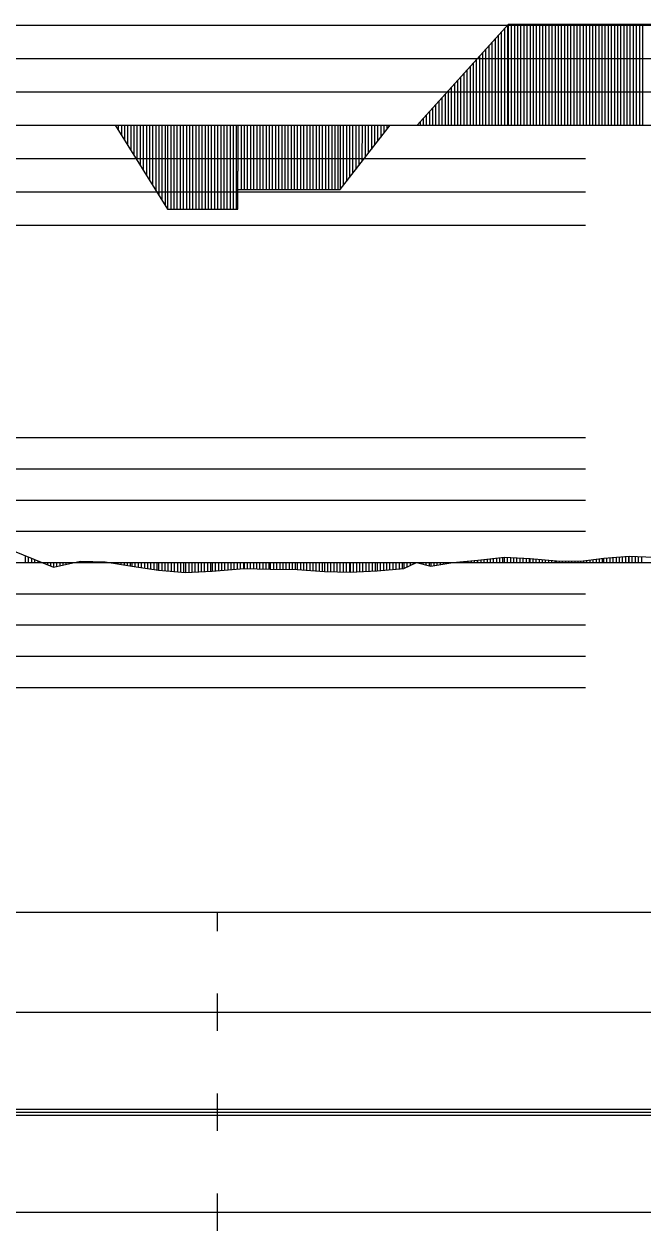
# Model space of a CAD drawing. Extents: x 2 to 10148, y 0 to 380.
# Drawn here: x 2783.1 to 2832.6, y 188.5 to 285.1 of the extents above; entities that cross this region are included whole.
import ezdxf

# ---------------------------------------------------------------- set-up
doc = ezdxf.new("R2010")
doc.units = 0
for name, color, linetype in [('POSUN_CARA', 7, 'Continuous'), ('POSUN_RASTR', 7, 'Continuous'), ('RYCHL_RASTR', 7, 'Continuous'), ('ZRYCHL_CARA', 7, 'Continuous'), ('ZRYCHL_RASTR', 7, 'Continuous')]:
    doc.layers.add(name, color=color, linetype=linetype)

msp = doc.modelspace()

# ---------------------------------------------------------------- linework, layer by layer
at = {"layer": 'POSUN_CARA'}
for p, q in [((2781.452, 243.255), (2785.438, 241.618)), ((2783.202, 242), (2783.202, 242.536)), ((2829.482, 242.345), (2831.509, 242.518)), ((2830.732, 242), (2830.732, 242.451)), ((2830.982, 242), (2830.982, 242.473)), ((2831.232, 242), (2831.232, 242.494)), ((2831.482, 242), (2831.482, 242.515)), ((2831.509, 242.518), (2833.506, 242.417)), ((2831.509, 242), (2831.509, 242.518)), ((2831.759, 242), (2831.759, 242.505)), ((2832.009, 242), (2832.009, 242.492)), ((2832.259, 242), (2832.259, 242.48)), ((2832.509, 242), (2832.509, 242.467)), ((2783.452, 242), (2783.452, 242.434)), ((2783.702, 242), (2783.702, 242.331)), ((2783.952, 242), (2783.952, 242.228)), ((2784.202, 242), (2784.202, 242.126)), ((2784.452, 242), (2784.452, 242.023)), ((2784.702, 242), (2784.702, 241.921)), ((2784.952, 242), (2784.952, 241.818)), ((2785.202, 242), (2785.202, 241.715)), ((2785.438, 241.618), (2787.598, 242.109)), ((2785.438, 242), (2785.438, 241.618)), ((2785.688, 242), (2785.688, 241.675)), ((2785.938, 242), (2785.938, 241.732)), ((2786.188, 242), (2786.188, 241.789)), ((2786.438, 242), (2786.438, 241.845)), ((2786.688, 242), (2786.688, 241.902)), ((2786.938, 242), (2786.938, 241.959)), ((2787.188, 242), (2787.188, 242.015)), ((2787.438, 242), (2787.438, 242.072)), ((2787.598, 242.109), (2789.587, 242.05)), ((2787.598, 242), (2787.598, 242.109)), ((2787.848, 242), (2787.848, 242.101)), ((2788.098, 242), (2788.098, 242.094)), ((2788.348, 242), (2788.348, 242.086)), ((2788.598, 242), (2788.598, 242.079)), ((2788.848, 242), (2788.848, 242.071)), ((2789.098, 242), (2789.098, 242.064)), ((2789.348, 242), (2789.348, 242.057)), ((2789.587, 242.05), (2791.709, 241.706)), ((2789.587, 242), (2789.587, 242.05)), ((2789.837, 242), (2789.837, 242.009)), ((2790.087, 242), (2790.087, 241.969)), ((2790.337, 242), (2790.337, 241.928)), ((2790.587, 242), (2790.587, 241.888)), ((2790.837, 242), (2790.837, 241.847)), ((2791.087, 242), (2791.087, 241.807)), ((2791.337, 242), (2791.337, 241.766)), ((2791.587, 242), (2791.587, 241.726)), ((2791.709, 242), (2791.709, 241.706)), ((2791.709, 241.706), (2793.85, 241.391)), ((2791.959, 242), (2791.959, 241.669)), ((2792.209, 242), (2792.209, 241.632)), ((2792.459, 242), (2792.459, 241.595)), ((2792.709, 242), (2792.709, 241.559)), ((2792.959, 242), (2792.959, 241.522)), ((2793.209, 242), (2793.209, 241.485)), ((2793.459, 242), (2793.459, 241.448)), ((2793.709, 242), (2793.709, 241.411)), ((2793.85, 242), (2793.85, 241.391)), ((2794.1, 242), (2794.1, 241.369)), ((2794.35, 242), (2794.35, 241.348)), ((2794.6, 242), (2794.6, 241.327)), ((2794.85, 242), (2794.85, 241.306)), ((2795.1, 242), (2795.1, 241.285)), ((2795.35, 242), (2795.35, 241.264)), ((2795.6, 242), (2795.6, 241.242)), ((2795.85, 242), (2795.85, 241.221)), ((2796.008, 242), (2796.008, 241.208)), ((2796.258, 242), (2796.258, 241.22)), ((2796.508, 242), (2796.508, 241.232)), ((2796.758, 242), (2796.758, 241.244)), ((2797.008, 242), (2797.008, 241.256)), ((2797.258, 242), (2797.258, 241.268)), ((2797.508, 242), (2797.508, 241.28)), ((2797.758, 242), (2797.758, 241.293)), ((2798.008, 242), (2798.008, 241.305)), ((2798.133, 242), (2798.133, 241.311)), ((2798.133, 241.311), (2800.685, 241.532)), ((2798.383, 242), (2798.383, 241.332)), ((2798.633, 242), (2798.633, 241.354)), ((2798.883, 242), (2798.883, 241.376)), ((2799.133, 242), (2799.133, 241.397)), ((2799.383, 242), (2799.383, 241.419)), ((2799.633, 242), (2799.633, 241.441)), ((2799.883, 242), (2799.883, 241.463)), ((2800.133, 242), (2800.133, 241.484)), ((2800.383, 242), (2800.383, 241.506)), ((2800.633, 242), (2800.633, 241.528)), ((2800.685, 242), (2800.685, 241.532)), ((2800.685, 241.532), (2802.789, 241.463)), ((2800.935, 242), (2800.935, 241.524)), ((2801.185, 242), (2801.185, 241.516)), ((2801.435, 242), (2801.435, 241.507)), ((2801.685, 242), (2801.685, 241.499)), ((2801.935, 242), (2801.935, 241.491)), ((2802.185, 242), (2802.185, 241.482)), ((2802.435, 242), (2802.435, 241.474)), ((2802.685, 242), (2802.685, 241.466)), ((2802.789, 242), (2802.789, 241.463)), ((2803.039, 242), (2803.039, 241.461)), ((2803.289, 242), (2803.289, 241.459)), ((2803.539, 242), (2803.539, 241.457)), ((2803.789, 242), (2803.789, 241.455)), ((2804.039, 242), (2804.039, 241.453)), ((2804.289, 242), (2804.289, 241.451)), ((2804.539, 242), (2804.539, 241.449)), ((2804.789, 242), (2804.789, 241.447)), ((2804.944, 242), (2804.944, 241.446)), ((2805.194, 242), (2805.194, 241.428)), ((2805.444, 242), (2805.444, 241.41)), ((2805.694, 242), (2805.694, 241.392)), ((2805.944, 242), (2805.944, 241.374)), ((2806.194, 242), (2806.194, 241.357)), ((2806.444, 242), (2806.444, 241.339)), ((2806.694, 242), (2806.694, 241.321)), ((2806.944, 242), (2806.944, 241.303)), ((2807.115, 242), (2807.115, 241.291)), ((2807.365, 242), (2807.365, 241.284)), ((2807.615, 242), (2807.615, 241.277)), ((2807.865, 242), (2807.865, 241.271)), ((2808.115, 242), (2808.115, 241.264)), ((2808.365, 242), (2808.365, 241.257)), ((2808.615, 242), (2808.615, 241.251)), ((2808.865, 242), (2808.865, 241.244)), ((2809.115, 242), (2809.115, 241.237)), ((2809.178, 242), (2809.178, 241.236)), ((2809.428, 242), (2809.428, 241.247)), ((2809.678, 242), (2809.678, 241.258)), ((2809.928, 242), (2809.928, 241.269)), ((2810.178, 242), (2810.178, 241.281)), ((2810.428, 242), (2810.428, 241.292)), ((2810.678, 242), (2810.678, 241.303)), ((2810.928, 242), (2810.928, 241.315)), ((2811.178, 242), (2811.178, 241.326)), ((2811.341, 242), (2811.341, 241.333)), ((2811.341, 241.333), (2813.472, 241.53)), ((2811.591, 242), (2811.591, 241.356)), ((2811.841, 242), (2811.841, 241.379)), ((2812.091, 242), (2812.091, 241.402)), ((2812.341, 242), (2812.341, 241.425)), ((2812.591, 242), (2812.591, 241.449)), ((2812.841, 242), (2812.841, 241.472)), ((2813.091, 242), (2813.091, 241.495)), ((2813.341, 242), (2813.341, 241.518)), ((2813.472, 242), (2813.472, 241.53)), ((2813.472, 241.53), (2814.497, 241.998)), ((2813.722, 242), (2813.722, 241.644)), ((2813.972, 242), (2813.972, 241.758)), ((2814.222, 242), (2814.222, 241.873)), ((2814.472, 242), (2814.472, 241.987)), ((2814.497, 242), (2814.497, 241.998)), ((2814.497, 241.998), (2815.626, 241.716)), ((2814.747, 242), (2814.747, 241.936)), ((2814.997, 242), (2814.997, 241.874)), ((2815.247, 242), (2815.247, 241.811)), ((2815.497, 242), (2815.497, 241.749)), ((2815.626, 241.716), (2817.383, 242.008)), ((2815.626, 242), (2815.626, 241.716)), ((2815.876, 242), (2815.876, 241.758)), ((2816.126, 242), (2816.126, 241.799)), ((2816.376, 242), (2816.376, 241.841)), ((2816.626, 242), (2816.626, 241.882)), ((2816.876, 242), (2816.876, 241.924)), ((2817.126, 242), (2817.126, 241.966)), ((2817.376, 242), (2817.376, 242.007)), ((2817.383, 242.008), (2819.41, 242.179)), ((2817.383, 242), (2817.383, 242.008)), ((2817.633, 242), (2817.633, 242.029)), ((2817.883, 242), (2817.883, 242.05)), ((2818.133, 242), (2818.133, 242.071)), ((2818.383, 242), (2818.383, 242.093)), ((2818.633, 242), (2818.633, 242.114)), ((2818.883, 242), (2818.883, 242.135)), ((2819.133, 242), (2819.133, 242.156)), ((2819.383, 242), (2819.383, 242.177)), ((2819.41, 242.179), (2821.529, 242.416)), ((2819.41, 242), (2819.41, 242.179)), ((2819.66, 242), (2819.66, 242.207)), ((2819.91, 242), (2819.91, 242.235)), ((2820.16, 242), (2820.16, 242.263)), ((2820.41, 242), (2820.41, 242.291)), ((2820.66, 242), (2820.66, 242.319)), ((2820.91, 242), (2820.91, 242.347)), ((2821.16, 242), (2821.16, 242.375)), ((2821.41, 242), (2821.41, 242.403)), ((2821.529, 242.416), (2823.575, 242.317)), ((2821.529, 242), (2821.529, 242.416)), ((2821.779, 242), (2821.779, 242.404)), ((2822.029, 242), (2822.029, 242.392)), ((2822.279, 242), (2822.279, 242.38)), ((2822.529, 242), (2822.529, 242.368)), ((2822.779, 242), (2822.779, 242.355)), ((2823.029, 242), (2823.029, 242.343)), ((2823.279, 242), (2823.279, 242.331)), ((2823.529, 242), (2823.529, 242.319)), ((2823.575, 242.317), (2825.682, 242.128)), ((2823.575, 242), (2823.575, 242.317)), ((2823.825, 242), (2823.825, 242.295)), ((2824.075, 242), (2824.075, 242.272)), ((2824.325, 242), (2824.325, 242.25)), ((2824.575, 242), (2824.575, 242.227)), ((2824.825, 242), (2824.825, 242.205)), ((2825.075, 242), (2825.075, 242.182)), ((2825.325, 242), (2825.325, 242.16)), ((2825.575, 242), (2825.575, 242.137)), ((2825.682, 242.128), (2827.631, 242.118)), ((2825.682, 242), (2825.682, 242.128)), ((2825.932, 242), (2825.932, 242.127)), ((2826.182, 242), (2826.182, 242.125)), ((2826.432, 242), (2826.432, 242.124)), ((2826.682, 242), (2826.682, 242.123)), ((2826.932, 242), (2826.932, 242.121)), ((2827.182, 242), (2827.182, 242.12)), ((2827.432, 242), (2827.432, 242.119)), ((2827.631, 242.118), (2829.482, 242.345)), ((2827.631, 242), (2827.631, 242.118)), ((2827.881, 242), (2827.881, 242.148)), ((2828.131, 242), (2828.131, 242.179)), ((2828.381, 242), (2828.381, 242.21)), ((2828.631, 242), (2828.631, 242.24)), ((2828.881, 242), (2828.881, 242.271)), ((2829.131, 242), (2829.131, 242.302)), ((2829.381, 242), (2829.381, 242.332)), ((2829.482, 242), (2829.482, 242.345)), ((2829.732, 242), (2829.732, 242.366)), ((2829.982, 242), (2829.982, 242.387)), ((2830.232, 242), (2830.232, 242.409)), ((2830.482, 242), (2830.482, 242.43)), ((2793.85, 241.391), (2796.008, 241.208)), ((2796.008, 241.208), (2798.133, 241.311)), ((2802.789, 241.463), (2804.944, 241.446)), ((2804.944, 241.446), (2807.115, 241.291)), ((2807.115, 241.291), (2809.178, 241.236)), ((2809.178, 241.236), (2811.341, 241.333))]:
    msp.add_line(p, q, dxfattribs=at)
at = {"layer": 'POSUN_RASTR'}
for p, q in [((2632, 252), (2828, 252)), ((2632, 249.5), (2828, 249.5)), ((2632, 247), (2828, 247)), ((2632, 244.5), (2828, 244.5)), ((2328.7, 242), (3155.543, 242)), ((2632, 239.5), (2828, 239.5)), ((2632, 237), (2828, 237)), ((2632, 234.5), (2828, 234.5)), ((2632, 232), (2828, 232))]:
    msp.add_line(p, q, dxfattribs=at)
at = {"layer": 'RYCHL_RASTR'}
for p, q in [((2328.7, 214), (3155.543, 214)), ((2798.554, 212.5), (2798.554, 214)), ((2798.554, 204.5), (2798.554, 207.5)), ((2328.7, 206), (3155.543, 206)), ((2798.554, 196.5), (2798.554, 199.5)), ((2328.7, 198.25), (3155.543, 198.25)), ((2328.7, 198), (3155.543, 198)), ((2328.7, 197.75), (3155.543, 197.75)), ((2798.554, 188.5), (2798.554, 191.5)), ((2328.7, 190), (3155.543, 190))]:
    msp.add_line(p, q, dxfattribs=at)
at = {"layer": 'ZRYCHL_CARA'}
for p, q in [((2814.549, 277), (2821.849, 285.093)), ((2821.799, 277), (2821.799, 285.038)), ((2821.849, 277), (2821.849, 285.093)), ((2821.849, 285.093), (2835.748, 285.093)), ((2822.099, 277), (2822.099, 285.093)), ((2822.349, 277), (2822.349, 285.093)), ((2822.599, 277), (2822.599, 285.093)), ((2822.849, 277), (2822.849, 285.093)), ((2823.099, 277), (2823.099, 285.093)), ((2823.349, 277), (2823.349, 285.093)), ((2823.599, 277), (2823.599, 285.093)), ((2823.849, 277), (2823.849, 285.093)), ((2824.099, 277), (2824.099, 285.093)), ((2824.349, 277), (2824.349, 285.093)), ((2824.599, 277), (2824.599, 285.093)), ((2824.849, 277), (2824.849, 285.093)), ((2825.099, 277), (2825.099, 285.093)), ((2825.349, 277), (2825.349, 285.093)), ((2825.599, 277), (2825.599, 285.093)), ((2825.849, 277), (2825.849, 285.093)), ((2826.099, 277), (2826.099, 285.093)), ((2826.349, 277), (2826.349, 285.093)), ((2826.599, 277), (2826.599, 285.093)), ((2826.849, 277), (2826.849, 285.093)), ((2827.099, 277), (2827.099, 285.093)), ((2827.349, 277), (2827.349, 285.093)), ((2827.599, 277), (2827.599, 285.093)), ((2827.849, 277), (2827.849, 285.093)), ((2828.099, 277), (2828.099, 285.093)), ((2828.349, 277), (2828.349, 285.093)), ((2828.599, 277), (2828.599, 285.093)), ((2828.849, 277), (2828.849, 285.093)), ((2829.099, 277), (2829.099, 285.093)), ((2829.349, 277), (2829.349, 285.093)), ((2829.599, 277), (2829.599, 285.093)), ((2829.849, 277), (2829.849, 285.093)), ((2830.099, 277), (2830.099, 285.093)), ((2830.349, 277), (2830.349, 285.093)), ((2830.599, 277), (2830.599, 285.093)), ((2830.849, 277), (2830.849, 285.093)), ((2831.099, 277), (2831.099, 285.093)), ((2831.349, 277), (2831.349, 285.093)), ((2831.599, 277), (2831.599, 285.093)), ((2831.849, 277), (2831.849, 285.093)), ((2832.099, 277), (2832.099, 285.093)), ((2832.349, 277), (2832.349, 285.093)), ((2832.599, 277), (2832.599, 285.093)), ((2821.049, 277), (2821.049, 284.206)), ((2821.299, 277), (2821.299, 284.483)), ((2821.549, 277), (2821.549, 284.76)), ((2820.049, 277), (2820.049, 283.098)), ((2820.299, 277), (2820.299, 283.375)), ((2820.549, 277), (2820.549, 283.652)), ((2820.799, 277), (2820.799, 283.929)), ((2819.299, 277), (2819.299, 282.266)), ((2819.549, 277), (2819.549, 282.543)), ((2819.799, 277), (2819.799, 282.82)), ((2818.299, 277), (2818.299, 281.157)), ((2818.549, 277), (2818.549, 281.435)), ((2818.799, 277), (2818.799, 281.712)), ((2819.049, 277), (2819.049, 281.989)), ((2817.549, 277), (2817.549, 280.326)), ((2817.799, 277), (2817.799, 280.603)), ((2818.049, 277), (2818.049, 280.88)), ((2816.549, 277), (2816.549, 279.217)), ((2816.799, 277), (2816.799, 279.494)), ((2817.049, 277), (2817.049, 279.772)), ((2817.299, 277), (2817.299, 280.049)), ((2815.799, 277), (2815.799, 278.386)), ((2816.049, 277), (2816.049, 278.663)), ((2816.299, 277), (2816.299, 278.94)), ((2814.799, 277), (2814.799, 277.277)), ((2815.049, 277), (2815.049, 277.554)), ((2815.299, 277), (2815.299, 277.831)), ((2815.549, 277), (2815.549, 278.109)), ((2328.7, 277), (3155.543, 277)), ((2790.37, 277), (2794.57, 270.28)), ((2790.62, 277), (2790.62, 276.6)), ((2790.87, 277), (2790.87, 276.2)), ((2791.12, 277), (2791.12, 275.8)), ((2791.37, 277), (2791.37, 275.4)), ((2791.62, 277), (2791.62, 275)), ((2791.87, 277), (2791.87, 274.6)), ((2792.12, 277), (2792.12, 274.2)), ((2792.37, 277), (2792.37, 273.8)), ((2792.62, 277), (2792.62, 273.4)), ((2792.87, 277), (2792.87, 273)), ((2793.12, 277), (2793.12, 272.6)), ((2793.37, 277), (2793.37, 272.2)), ((2793.62, 277), (2793.62, 271.8)), ((2793.87, 277), (2793.87, 271.4)), ((2794.12, 277), (2794.12, 271)), ((2794.37, 277), (2794.37, 270.6)), ((2794.57, 277), (2794.57, 270.28)), ((2794.82, 277), (2794.82, 270.28)), ((2795.07, 277), (2795.07, 270.28)), ((2795.32, 277), (2795.32, 270.28)), ((2795.57, 277), (2795.57, 270.28)), ((2795.82, 277), (2795.82, 270.28)), ((2796.07, 277), (2796.07, 270.28)), ((2796.32, 277), (2796.32, 270.28)), ((2796.57, 277), (2796.57, 270.28)), ((2796.82, 277), (2796.82, 270.28)), ((2797.07, 277), (2797.07, 270.28)), ((2797.32, 277), (2797.32, 270.28)), ((2797.57, 277), (2797.57, 270.28)), ((2797.82, 277), (2797.82, 270.28)), ((2798.07, 277), (2798.07, 270.28)), ((2798.32, 277), (2798.32, 270.28)), ((2798.57, 277), (2798.57, 270.28)), ((2798.82, 277), (2798.82, 270.28)), ((2799.07, 277), (2799.07, 270.28)), ((2799.32, 277), (2799.32, 270.28)), ((2799.57, 277), (2799.57, 270.28)), ((2799.82, 277), (2799.82, 270.28)), ((2800.07, 277), (2800.07, 270.28)), ((2800.201, 277), (2800.201, 273.322)), ((2800.451, 277), (2800.451, 271.858)), ((2800.701, 277), (2800.701, 271.858)), ((2800.951, 277), (2800.951, 271.858)), ((2801.201, 277), (2801.201, 271.858)), ((2801.451, 277), (2801.451, 271.858)), ((2801.701, 277), (2801.701, 271.858)), ((2801.951, 277), (2801.951, 271.858)), ((2802.201, 277), (2802.201, 271.858)), ((2802.451, 277), (2802.451, 271.858)), ((2802.701, 277), (2802.701, 271.858)), ((2802.951, 277), (2802.951, 271.858)), ((2803.201, 277), (2803.201, 271.858)), ((2803.451, 277), (2803.451, 271.858)), ((2803.701, 277), (2803.701, 271.858)), ((2803.951, 277), (2803.951, 271.858)), ((2804.201, 277), (2804.201, 271.858)), ((2804.451, 277), (2804.451, 271.858)), ((2804.701, 277), (2804.701, 271.858)), ((2804.951, 277), (2804.951, 271.858)), ((2805.201, 277), (2805.201, 271.858)), ((2805.451, 277), (2805.451, 271.858)), ((2805.701, 277), (2805.701, 271.858)), ((2805.951, 277), (2805.951, 271.858)), ((2806.201, 277), (2806.201, 271.858)), ((2806.451, 277), (2806.451, 271.858)), ((2806.701, 277), (2806.701, 271.858)), ((2806.951, 277), (2806.951, 271.858)), ((2807.201, 277), (2807.201, 271.858)), ((2807.451, 277), (2807.451, 271.858)), ((2807.701, 277), (2807.701, 271.858)), ((2807.951, 277), (2807.951, 271.858)), ((2808.201, 277), (2808.201, 271.858)), ((2808.378, 277), (2808.378, 271.858)), ((2808.378, 271.858), (2812.378, 277)), ((2808.628, 277), (2808.621, 272.17)), ((2808.878, 277), (2808.88, 272.504)), ((2809.128, 277), (2809.129, 272.823)), ((2809.378, 277), (2809.378, 273.143)), ((2809.628, 277), (2809.625, 273.461)), ((2809.878, 277), (2809.879, 273.788)), ((2810.128, 277), (2810.125, 274.104)), ((2810.378, 277), (2810.375, 274.424)), ((2810.628, 277), (2810.627, 274.749)), ((2810.878, 277), (2810.877, 275.07)), ((2811.128, 277), (2811.129, 275.394)), ((2811.378, 277), (2811.379, 275.715)), ((2811.628, 277), (2811.626, 276.032)), ((2811.878, 277), (2811.88, 276.359)), ((2812.128, 277), (2812.127, 276.677)), ((2800.201, 270.28), (2800.201, 273.322)), ((2800.201, 271.858), (2808.378, 271.858)), ((2794.57, 270.28), (2800.201, 270.28))]:
    msp.add_line(p, q, dxfattribs=at)
at = {"layer": 'ZRYCHL_RASTR'}
for p, q in [((2632, 285), (2828, 285)), ((2828, 285), (3030.648, 285)), ((2632, 282.333), (2828, 282.333)), ((2828, 282.333), (3030.648, 282.333)), ((2632, 279.667), (2828, 279.667)), ((2828, 279.667), (3030.694, 279.667)), ((2632, 274.333), (2828, 274.333)), ((2632, 271.667), (2828, 271.667)), ((2632, 269), (2828, 269))]:
    msp.add_line(p, q, dxfattribs=at)

doc.saveas('drawing.dxf')
